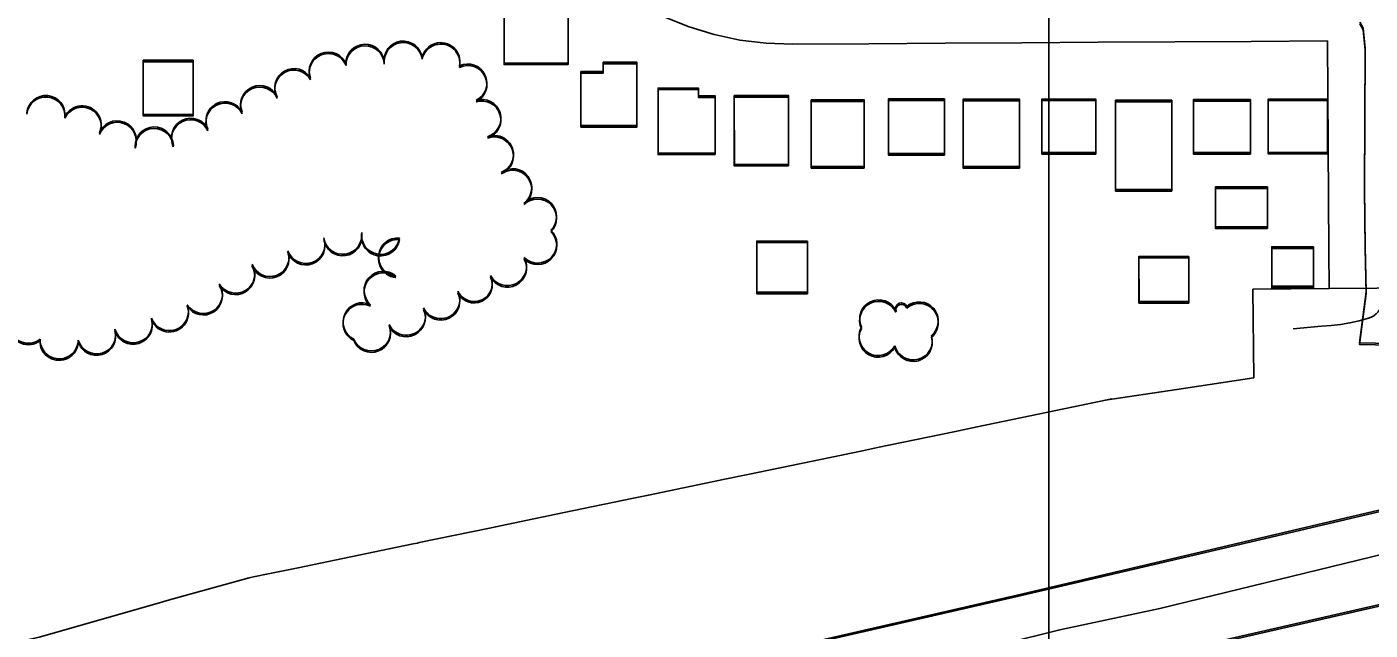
# Model space of a CAD drawing. Extents: x -25029 to 2274964, y -81170 to 687028.
# Drawn here: x 4417 to 5120, y -66702 to -66387 of the extents above; entities that cross this region are included whole.
import ezdxf

# ---------------------------------------------------------------- set-up
doc = ezdxf.new("R2010")
doc.units = 0
for name, color, linetype in [('81911BEA - RW_X_Fee_RW', 7, 'Continuous'), ('BLDG', 7, 'Continuous'), ('GE_X_CL_2000', 7, 'Continuous'), ('INTERSTATE', 7, 'Continuous'), ('ROAD', 7, 'Continuous'), ('TI_BORDER', 7, 'Continuous'), ('TREES', 7, 'Continuous')]:
    doc.layers.add(name, color=color, linetype=linetype)

msp = doc.modelspace()

# ---------------------------------------------------------------- linework, layer by layer
at = {"layer": '81911BEA - RW_X_Fee_RW'}
for p, q in [((5097.5, -66394.09), (5098.19, -66503.77)), ((5098.37, -66523.74), (5098.19, -66503.77)), ((5098.37, -66523.74), (5058.38, -66524.06)), ((5058.38, -66524.11), (5058.89, -66570.45))]:
    msp.add_line(p, q, dxfattribs=at)
for points in [[(4695.95, -66341.03), (4697.21, -66342.36), (4705.43, -66350.99), (4715.72, -66360.1), (4726.76, -66368.3), (4737.39, -66374.85), (4738.47, -66375.51), (4750.75, -66381.7), (4763.51, -66386.8), (4776.67, -66390.8), (4777.48, -66390.97), (4790.12, -66393.64), (4803.77, -66395.33), (4817.51, -66395.83)], [(4817.51, -66395.83), (4857.51, -66395.58), (4897.51, -66395.33), (4937.51, -66395.08), (4977.51, -66394.83), (5017.51, -66394.58), (5057.51, -66394.34), (5097.5, -66394.09)], [(5098.37, -66523.74), (5123.31, -66523.5), (5148.4, -66523.25)], [(4981.23, -66582.18), (5018.64, -66576.52), (5058.89, -66570.45)], [(4532.42, -66675.36), (4542.49, -66673.27), (4559.03, -66669.83), (4582.44, -66664.97), (4619.13, -66657.36), (4621.39, -66656.89), (4622.39, -66656.68), (4659.08, -66649.06), (4662.34, -66648.38), (4678.03, -66645.13), (4702.29, -66640.09), (4734.38, -66633.43), (4742.24, -66631.79), (4782.19, -66623.5), (4794.29, -66620.99), (4822.14, -66615.21), (4854.2, -66608.55), (4862.09, -66606.91), (4902.04, -66598.62), (4914.11, -66596.11), (4941.99, -66590.32), (4982.23, -66581.97), (4984.49, -66581.5)], [(4358.49, -66720.74), (4423.59, -66706.16), (4486.47, -66688.19), (4490.52, -66687.05), (4499.96, -66684.38), (4533.32, -66675.1)]]:
    msp.add_lwpolyline(points, dxfattribs=at)
at = {"layer": 'BLDG'}
for points in [[(4666.7, -66377.83), (4679.04, -66377.83), (4679.04, -66372.7), (4689.34, -66372.7), (4689.34, -66369.28), (4700.18, -66369.28), (4700.18, -66405.67), (4666.7, -66405.67)], [(4666.7, -66378.62), (4679.04, -66378.62), (4679.04, -66373.49), (4689.34, -66373.49), (4689.34, -66370.07), (4700.18, -66370.07), (4700.18, -66406.46), (4666.7, -66406.46)], [(4504.03, -66404.25), (4504.04, -66432.57), (4477.97, -66432.58), (4477.96, -66404.26)], [(4504.03, -66405.02), (4504.03, -66433.34), (4477.96, -66433.34), (4477.96, -66405.02)], [(4706.94, -66410.16), (4718.6, -66410.16), (4718.6, -66405.27), (4736.24, -66405.27), (4736.25, -66438.38), (4706.95, -66438.38)], [(4706.94, -66410.95), (4718.6, -66410.95), (4718.6, -66406.06), (4736.24, -66406.06), (4736.24, -66439.17), (4706.94, -66439.17)], [(4777.2, -66452.76), (4777.19, -66422.88), (4768.35, -66422.88), (4768.35, -66418.77), (4747.29, -66418.77), (4747.3, -66452.76)], [(4777.19, -66453.56), (4777.19, -66423.68), (4768.35, -66423.68), (4768.35, -66419.57), (4747.29, -66419.57), (4747.29, -66453.56)], [(4815.57, -66458.71), (4815.56, -66422.75), (4787.16, -66422.75), (4787.17, -66458.71)], [(4815.56, -66459.51), (4815.56, -66423.55), (4787.16, -66423.55), (4787.16, -66459.51)], [(4855.13, -66459.84), (4855.12, -66424.98), (4827.43, -66424.98), (4827.44, -66459.84)], [(4855.12, -66460.65), (4855.12, -66425.79), (4827.43, -66425.79), (4827.43, -66460.65)], [(4897.03, -66453.06), (4897.02, -66424.44), (4867.78, -66424.44), (4867.79, -66453.06)], [(4897.02, -66453.87), (4897.02, -66425.25), (4867.78, -66425.25), (4867.78, -66453.87)], [(4936.42, -66459.83), (4936.41, -66424.61), (4906.8, -66424.62), (4906.81, -66459.84)], [(4936.41, -66460.65), (4936.41, -66425.43), (4906.8, -66425.43), (4906.8, -66460.65)], [(4976.21, -66452.52), (4976.2, -66424.53), (4948.05, -66424.53), (4948.06, -66452.52)], [(4976.2, -66453.34), (4976.2, -66425.35), (4948.05, -66425.35), (4948.05, -66453.34)], [(5015.98, -66471.88), (5015.97, -66425.15), (4986.6, -66425.16), (4986.61, -66471.89)], [(5015.97, -66472.71), (5015.97, -66425.98), (4986.6, -66425.98), (4986.6, -66472.71)], [(5057.12, -66452.53), (5057.11, -66424.82), (5027.3, -66424.82), (5027.31, -66452.53)], [(5057.11, -66453.36), (5057.11, -66425.65), (5027.3, -66425.65), (5027.3, -66453.36)], [(5097.47, -66452.41), (5097.46, -66424.52), (5066.43, -66424.53), (5066.44, -66452.42)], [(5097.46, -66453.25), (5097.46, -66425.36), (5066.43, -66425.36), (5066.43, -66453.25)], [(5066.01, -66470.51), (5066.01, -66491.36), (5038.85, -66491.36), (5038.85, -66470.51)], [(5066, -66471.34), (5066, -66492.19), (5038.84, -66492.19), (5038.84, -66471.34)], [(4825.44, -66498.83), (4825.45, -66525.62), (4798.94, -66525.62), (4798.93, -66498.83)], [(4825.43, -66499.63), (4825.43, -66526.42), (4798.92, -66526.42), (4798.92, -66499.63)], [(5090.12, -66502.67), (5090.12, -66523.36), (5068.28, -66523.36), (5068.28, -66502.67)], [(5090.13, -66501.83), (5090.14, -66522.52), (5068.3, -66522.53), (5068.29, -66501.84)], [(5024.87, -66507.7), (5024.87, -66531.34), (4998.83, -66531.34), (4998.83, -66507.7)], [(5024.88, -66506.87), (5024.89, -66530.51), (4998.85, -66530.51), (4998.84, -66506.87)]]:
    msp.add_lwpolyline(points, close=True, dxfattribs=at)
at = {"layer": 'GE_X_CL_2000'}
for points in [[(5128.1, -66368.14), (5128.39, -66439.18), (5128.74, -66473.75), (5128.73, -66495.35), (5129.11, -66516.51), (5128.81, -66520.43), (5128.2, -66524.3), (5127.29, -66528.13), (5126.1, -66531.87), (5125.57, -66533.31), (5124.84, -66534.67), (5123.92, -66535.91), (5122.84, -66537), (5121.61, -66537.93), (5120.27, -66538.68), (5118.83, -66539.23), (5114.04, -66540.59), (5109.18, -66541.69), (5104.28, -66542.53), (5099.34, -66543.11), (5094.37, -66543.42), (5079.51, -66544.72)], [(5134.32, -66660.77), (5009.74, -66691.08), (4957.4, -66702.3), (4927.89, -66709.67)]]:
    msp.add_lwpolyline(points, dxfattribs=at)
at = {"layer": 'INTERSTATE'}
for points in [[(4763.21, -66724.38), (4935.14, -66684.94), (5062.76, -66655), (5211.77, -66620.04), (5251.64, -66610.71)], [(4763.25, -66723.58), (4935.18, -66684.12), (5062.79, -66654.17), (5211.8, -66619.19), (5251.67, -66609.85)], [(2836.5, -67220.91), (2878.65, -67211.13), (3322.54, -67108.32), (3720.42, -67015.96), (3875.04, -66979.31), (4052.13, -66937.95), (4167.05, -66911.05), (4247.11, -66893.04), (4291.5, -66882.76), (4341.61, -66871.43), (4415.25, -66853.97), (4493.58, -66835.35), (4576.74, -66816.31), (4665.26, -66795.56), (4768.39, -66771.92), (4894.64, -66742.65), (5049.07, -66706.35), (5162.05, -66680.5), (5240.44, -66662.53), (5251.67, -66659.9)], [(2836.4, -67221.47), (2878.55, -67211.7), (3322.45, -67108.94), (3720.34, -67016.63), (3874.97, -66980), (4052.06, -66938.66), (4166.99, -66911.77), (4247.05, -66893.77), (4291.44, -66883.5), (4341.55, -66872.18), (4415.19, -66854.72), (4493.53, -66836.11), (4576.69, -66817.08), (4665.21, -66796.35), (4768.34, -66772.72), (4894.6, -66743.46), (5049.03, -66707.18), (5162.01, -66681.35), (5240.41, -66663.39), (5251.64, -66660.76)]]:
    msp.add_lwpolyline(points, dxfattribs=at)
at = {"layer": 'ROAD'}
for points in [[(5114.39, -66385.19), (5116.13, -66388.3), (5117.17, -66398.91), (5116.74, -66472.11), (5117.17, -66502.59), (5117.66, -66526.28), (5114.12, -66552.91), (5139.07, -66553.53)], [(5114.39, -66384.35), (5116.13, -66387.46), (5117.17, -66398.07), (5116.75, -66471.27), (5117.18, -66501.75), (5117.68, -66525.44), (5114.14, -66552.07), (5139.09, -66552.69)]]:
    msp.add_lwpolyline(points, dxfattribs=at)
at = {"layer": 'TI_BORDER'}
msp.add_lwpolyline([(4951.64, -64448.36), (11951.64, -64448.36), (11951.64, -69048.36), (4951.64, -69048.36)], close=True, dxfattribs=at)
at = {"layer": 'TREES'}
for centre, radius, start, end in [((4574.8, -66409.93), 10, 22.01867, 202.01867), ((4594.06, -66405.86), 10, 1.8136, 181.8136), ((4594.06, -66406.64), 10, 1.8066, 181.8066), ((4613.96, -66404.18), 10, 7.87084, 187.87084), ((4613.96, -66404.96), 10, 7.86384, 187.86384), ((4633.62, -66405.77), 10, 347.43167, 167.43167), ((4633.63, -66404.98), 10, 347.43867, 167.43867), ((4574.79, -66410.71), 10, 22.01167, 202.01167), ((4647.73, -66416.95), 10, 295.72918, 115.72918), ((4647.73, -66416.17), 10, 295.73618, 115.73618), ((4556.8, -66418.57), 10, 29.28019, 209.28019), ((4556.8, -66419.35), 10, 29.27319, 209.27319), ((4538.91, -66428.24), 10, 23.60341, 203.60341), ((4538.92, -66427.46), 10, 23.61041, 203.61041), ((4427.03, -66433.45), 10, 354.10286, 174.10286), ((4427.04, -66432.68), 10, 354.10986, 174.10986), ((4446.01, -66438.04), 10, 334.35363, 154.35363), ((4520.78, -66436.67), 10, 26.26914, 206.26914), ((4520.79, -66435.9), 10, 26.27614, 206.27614), ((4655.03, -66435.51), 10, 287.24846, 107.24846), ((4655.04, -66434.72), 10, 287.25546, 107.25546), ((4445.99, -66438.8), 10, 334.34663, 154.34663), ((4502.76, -66445.34), 10, 25.12894, 205.12894), ((4502.77, -66444.57), 10, 25.13594, 205.13594), ((4464.36, -66446.67), 10, 339.27711, 159.27711), ((4464.37, -66445.9), 10, 339.28411, 159.28411), ((4483.71, -66449.9), 10, 1.77817, 181.77817), ((4483.72, -66449.13), 10, 1.78517, 181.78517), ((4661.62, -66454.38), 10, 291.2216, 111.2216), ((4661.63, -66453.59), 10, 291.2286, 111.2286), ((4671.18, -66471.75), 10, 306.48775, 126.48775), ((4671.2, -66470.96), 10, 306.49475, 126.49475), ((4684.18, -66486.88), 10, 314.84147, 134.84147), ((4684.2, -66486.08), 10, 314.84847, 134.84847), ((4563.01, -66501.35), 10, 199.59078, 19.59078), ((4563.03, -66500.57), 10, 199.59778, 19.59778), ((4582.33, -66496.57), 10, 188.18106, 8.18106), ((4582.35, -66495.79), 10, 188.18806, 8.18806), ((4602.12, -66496.61), 10, 171.60227, 351.60227), ((4602.14, -66495.83), 10, 171.60927, 351.60927), ((4611.07, -66508.02), 10, 84.55479, 264.55479), ((4611.09, -66507.24), 10, 84.56179, 264.56179), ((4684.26, -66501.14), 10, 225.80423, 45.80423), ((4684.28, -66500.34), 10, 225.81123, 45.81123), ((4544.22, -66508.19), 10, 200.43447, 20.43447), ((4544.24, -66507.42), 10, 200.44147, 20.44147), ((4526.3, -66516.87), 10, 211.27596, 31.27596), ((4526.32, -66516.1), 10, 211.28296, 31.28296), ((4668.46, -66512.99), 10, 207.95766, 27.95766), ((4668.48, -66512.2), 10, 207.96466, 27.96466), ((4603.5, -66525.48), 10, 48.5819, 228.5819), ((4603.52, -66524.7), 10, 48.5889, 228.5889), ((4651.1, -66521.8), 9.47, 205.75605, 25.75605), ((4651.12, -66521.01), 9.47, 205.76305, 25.76305), ((4509.38, -66527.53), 10, 213.13067, 33.13067), ((4509.4, -66526.76), 10, 213.13767, 33.13767), ((4633.57, -66530.26), 10, 205.75605, 25.75605), ((4633.59, -66529.47), 10, 205.76305, 25.76305), ((4491.64, -66536.48), 10, 200.39057, 20.39057), ((4491.66, -66535.71), 10, 200.39757, 20.39757), ((4592.47, -66541.95), 10, 63.80636, 243.80636), ((4592.5, -66541.17), 10, 63.81336, 243.81336), ((4615.58, -66538.16), 10, 205.76305, 25.76305), ((4862.7, -66540.43), 10, 25.42851, 205.42851), ((4862.72, -66539.61), 10, 25.43551, 205.43551), ((4874.55, -66535.03), 3.02, 21.28118, 201.28118), ((4874.57, -66534.22), 3.02, 21.28818, 201.28818), ((4883.86, -66541.54), 10, 310.49162, 130.49162), ((4883.88, -66540.72), 10, 310.49862, 130.49862), ((4417.86, -66543.1), 10, 127.70463, 307.70463), ((4417.88, -66542.34), 10, 127.71163, 307.71163), ((4472.69, -66542.87), 10, 196.88576, 16.88576), ((4472.72, -66542.1), 10, 196.89276, 16.89276), ((4615.55, -66538.95), 10, 205.75605, 25.75605), ((4453.55, -66548.65), 10, 196.69664, 16.69664), ((4453.57, -66547.88), 10, 196.70364, 16.70364), ((4597.3, -66547.11), 10, 202.4316, 22.4316), ((4597.33, -66546.33), 10, 202.4386, 22.4386), ((4862.38, -66549.63), 10, 150.60212, 330.60211), ((4862.4, -66548.81), 10, 150.60912, 330.60911), ((4433.97, -66551.27), 10, 178.54611, 358.54611), ((4434, -66550.51), 10, 178.55311, 358.55311), ((4880.72, -66551.84), 10, 195.63493, 15.63493), ((4880.75, -66551.03), 10, 195.64193, 15.64193)]:
    msp.add_arc(centre, radius, start, end, dxfattribs=at)

doc.saveas('drawing.dxf')
